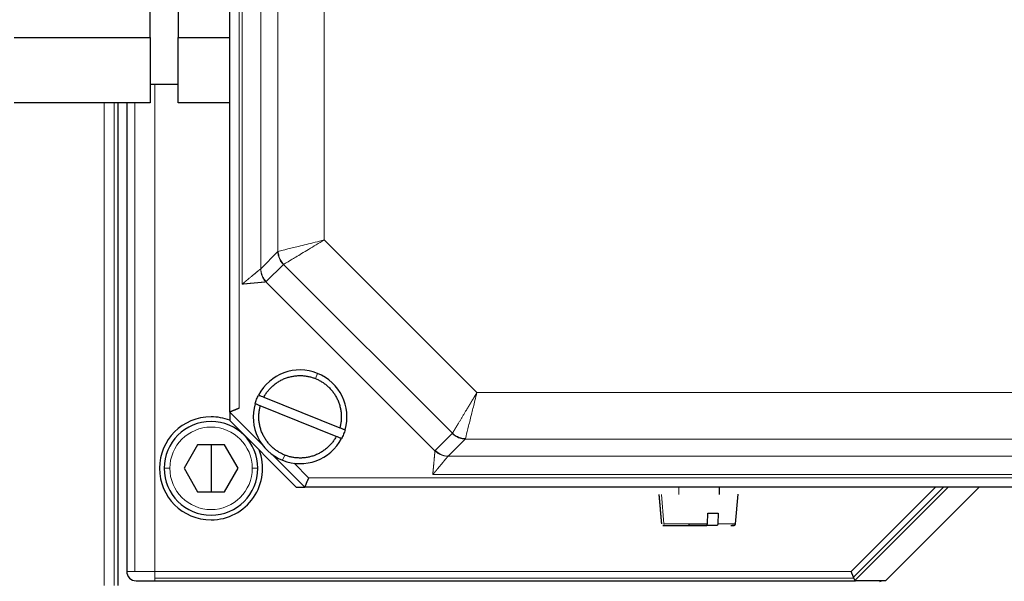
# Model space of a CAD drawing. Header units: inches. Extents: x 0 to 20790, y -12 to 14700.
# Tile 407 of 436: x 13885 to 13990, y 11153 to 11213. Entities that reach past the tile are written whole.
import ezdxf

# ---------------------------------------------------------------- set-up
doc = ezdxf.new("R2010")
doc.units = ezdxf.units.IN
doc.layers.add('1', color=7, linetype='Continuous', true_color=0xffffff)
doc.layers.add('254', color=7, linetype='Continuous', true_color=0xffffff)
doc.styles.add('latin_extended', font='simplex.shx')
doc.dimstyles.get("Standard").update_dxf_attribs({"dimtxt": 0.18, "dimasz": 0.18, "dimexe": 0.18, "dimexo": 0.0625, "dimgap": 0.09, "dimtad": 0, "dimtih": 1, "dimtoh": 1, "dimdec": 4, "dimzin": 0, "dimdsep": 46, "dimtxsty": 'Standard', "dimcen": 0.09, "dimadec": 0, "dimazin": 0, "dimtfac": 1, "dimtdec": 4, "dimtofl": 0, "dimtmove": 0, "dimatfit": 3, "dimfxl": 1, "dimtolj": 1, "dimtzin": 0, "dimarcsym": 0})

# ---------------------------------------------------------------- blocks, each defined once
blk = doc.blocks.new('_U7')
at = {"layer": '254', "color": 3, "linetype": 'Continuous', "lineweight": 13, "transparency": 16777216}
for p, q in [((13904.1, 12440.96), (13904.1, 12953.96)), ((14417.1, 9634.46), (14417.1, 12953.96)), ((14026.6, 12918.96), (14294.6, 12918.96))]:
    blk.add_line(p, q, dxfattribs=at)
at = {"layer": '254', "color": 3, "transparency": 16777216}
for points in [[(14026.6, 12939.38), (14026.6, 12898.55), (13904.1, 12918.96)], [(14294.6, 12898.55), (14294.6, 12939.38), (14417.1, 12918.96)]]:
    blk.add_solid(points, dxfattribs=at)
at = {"layer": 'Defpoints', "color": 0, "transparency": 16777216}
for p in [(14417.1, 12918.96), (13904.1, 12405.96), (14417.1, 9599.46)]:
    blk.add_point(p, dxfattribs=at)
at = {"layer": '254', "color": 2, "lineweight": 13, "transparency": 16777216, "insert": (13984.3, 13102.71), "char_height": 122.5, "attachment_point": 1, "style": 'latin_extended'}
blk.add_mtext('\\A1;513', dxfattribs=at)

msp = doc.modelspace()

# ---------------------------------------------------------------- linework, layer by layer
at = {"layer": '1', "color": 2, "linetype": 'Continuous', "lineweight": 25}
for p, q in [((13907.097, 11171.463), (13907.097, 11285.463)), ((13898.597, 11211.463), (13898.597, 11218.463)), ((13901.597, 11218.463), (13901.597, 11211.463)), ((13884.097, 11211.463), (13898.597, 11211.463)), ((13898.597, 11211.463), (13898.597, 11204.463)), ((13901.597, 11204.463), (13901.597, 11211.463)), ((13901.597, 11211.463), (13907.097, 11211.463)), ((13898.597, 11206.463), (13901.597, 11206.463)), ((13898.597, 11204.463), (13884.097, 11204.463)), ((13895.137, 11204.462), (13895.137, 11152.963)), ((13896.097, 11204.464), (13896.097, 11154.463)), ((13907.097, 11204.463), (13901.597, 11204.463)), ((13912.847, 11187.23), (13912.818, 11187.212)), ((13910.995, 11185.388), (13910.957, 11185.363)), ((13910.728, 11173.059), (13918.839, 11169.796)), ((13907.097, 11171.464), (13907.097, 11170.563)), ((13910.597, 11167.963), (13907.097, 11171.463)), ((13918.466, 11168.868), (13910.355, 11172.131)), ((13907.097, 11170.563), (13914.197, 11163.463)), ((13903.652, 11167.963), (13902.21, 11165.463)), ((13906.542, 11167.963), (13903.652, 11167.963)), ((13905.097, 11167.963), (13905.097, 11165.463)), ((13907.985, 11165.463), (13906.542, 11167.963)), ((13915.097, 11163.463), (13911.597, 11166.963)), ((13902.21, 11165.463), (13903.652, 11162.963)), ((13905.097, 11165.463), (13905.097, 11162.963)), ((13906.542, 11162.963), (13907.985, 11165.463)), ((13903.652, 11162.963), (13906.542, 11162.963)), ((13914.197, 11163.463), (13915.096, 11163.463)), ((13959.352, 11162.663), (13959.352, 11163.463)), ((13987.097, 11163.463), (13977.097, 11153.463)), ((13961.074, 11159.546), (13961.352, 11162.713)), ((13958.071, 11159.546), (13958.11, 11160.663)), ((13959.216, 11160.663), (13959.177, 11159.546)), ((13973.664, 11153.854), (13973.412, 11154.463)), ((13897.097, 11153.463), (13899.097, 11153.463)), ((13899.097, 11153.463), (13973.876, 11153.463)), ((13973.705, 11153.756), (13973.664, 11153.854)), ((13973.705, 11153.756), (13973.812, 11153.497)), ((13977.097, 11153.463), (13973.876, 11153.463)), ((13976.706, 11153.463), (13976.44, 11153.344))]:
    msp.add_line(p, q, dxfattribs=at)
at = {"layer": '1', "color": 110, "linetype": 'Continuous', "lineweight": 13}
for p, q in [((13908.097, 11285.049), (13908.097, 11171.877)), ((13908.421, 11271.801), (13908.421, 11185.125)), ((13910.401, 11186.775), (13910.401, 11270.151)), ((13912.225, 11188.599), (13912.225, 11268.328)), ((13917.176, 11267.09), (13917.176, 11189.836)), ((13899.097, 11154.463), (13899.097, 11206.464)), ((13893.673, 11204.465), (13893.673, 11152.963)), ((13894.757, 11152.963), (13894.757, 11204.465)), ((13896.976, 11204.464), (13896.976, 11154.463)), ((13917.176, 11189.836), (13933.47, 11173.542)), ((13912.225, 11188.599), (13910.401, 11186.775)), ((13912.818, 11187.212), (13910.995, 11185.388)), ((13930.864, 11169.213), (13912.847, 11187.23)), ((13928.997, 11167.323), (13910.957, 11185.363)), ((13916.239, 11175.045), (13916.463, 11175.602)), ((13933.47, 11173.542), (14010.724, 11173.542)), ((13929.022, 11167.361), (13930.846, 11169.184)), ((13932.233, 11168.591), (13930.409, 11166.767)), ((14011.962, 11168.591), (13932.233, 11168.591)), ((13912.731, 11166.324), (13912.955, 11166.881)), ((13913.972, 11166.002), (13915.511, 11164.463)), ((14013.785, 11166.767), (13930.409, 11166.767)), ((13900.097, 11165.463), (13900.697, 11165.463)), ((13909.497, 11165.463), (13910.097, 11165.463)), ((13915.511, 11164.463), (14028.683, 11164.463)), ((13928.759, 11164.787), (14015.435, 11164.787)), ((13955.019, 11163.463), (13955.019, 11162.663)), ((13982.412, 11163.463), (13973.412, 11154.463)), ((13973.664, 11153.854), (13983.274, 11163.464)), ((13973.812, 11153.497), (13983.778, 11163.463)), ((13953.181, 11162.663), (13953.432, 11159.546)), ((13958.071, 11159.546), (13953.432, 11159.546)), ((13961.074, 11159.546), (13959.177, 11159.546)), ((13896.976, 11154.463), (13896.097, 11154.463)), ((13896.976, 11154.463), (13899.097, 11154.463)), ((13899.097, 11154.463), (13899.097, 11153.756)), ((13973.412, 11154.463), (13899.097, 11154.463)), ((13899.097, 11153.756), (13899.097, 11153.463)), ((13899.097, 11153.756), (13973.705, 11153.756))]:
    msp.add_line(p, q, dxfattribs=at)
at = {"layer": '1', "color": 2, "linetype": 'Continuous', "lineweight": 25}
for centre, radius, start, end in [((13914.597, 11170.963), 5, 68.08544, 152.34627), ((13914.597, 11170.963), 5, 343.82461, 68.08544), ((13914.597, 11170.963), 5, 163.82461, 248.08544), ((13905.097, 11165.463), 5.5, 90, 270), ((13905.097, 11165.463), 5, 90, 180), ((13905.097, 11165.463), 5.5, 68.67563, 90), ((13905.097, 11165.463), 5, 0, 90), ((13914.597, 11170.963), 5, 248.08544, 332.34627), ((13905.097, 11165.463), 5.5, 270, 20.89406), ((13905.097, 11165.463), 5, 180, 270), ((13905.097, 11165.463), 5, 270, 0), ((13897.097, 11154.463), 1, 180, 225), ((13897.097, 11154.463), 1, 225, 270)]:
    msp.add_arc(centre, radius, start, end, dxfattribs=at)
at = {"layer": '1', "color": 110, "linetype": 'Continuous', "lineweight": 13}
for start, end in [(0, 180), (180, 270), (270, 0)]:
    msp.add_arc((13905.097, 11165.463), 4.4, start, end, dxfattribs=at)
at = {"layer": '1', "color": 2, "linetype": 'Continuous', "lineweight": 25}
msp.add_ellipse((13974.876, 11154.463), major_axis=(1.054, 0.981), ratio=0.1826758, start_param=3.0735916, end_param=3.335391, dxfattribs=at)
at = {"layer": '1', "color": 110, "linetype": 'Continuous', "lineweight": 13}
for points, knots in [([(13917.176, 11189.836), (13916.85, 11189.755), (13915.888, 11189.516), (13914.429, 11189.154), (13913.185, 11188.844), (13912.536, 11188.683), (13912.328, 11188.631), (13912.272, 11188.617)], [0, 0, 0, 0, 0.1424274, 0.4200248, 0.675, 0.875, 1, 1, 1, 1]), ([(13912.847, 11187.23), (13912.896, 11187.26), (13913.08, 11187.371), (13913.653, 11187.716), (13914.751, 11188.376), (13916.038, 11189.152), (13916.888, 11189.663), (13917.176, 11189.836)], [0, 0, 0, 0, 0.125, 0.325, 0.5799752, 0.8575726, 1, 1, 1, 1]), ([(13912.225, 11188.599), (13912.227, 11188.471), (13912.25, 11188.279), (13912.316, 11188.03), (13912.383, 11187.848), (13912.468, 11187.674), (13912.603, 11187.453), (13912.727, 11187.303), (13912.818, 11187.212)], [0, 0, 0, 0, 0.25, 0.375, 0.5, 0.625, 0.75, 1, 1, 1, 1]), ([(13908.421, 11185.125), (13908.428, 11185.132), (13908.443, 11185.144), (13908.466, 11185.163), (13908.488, 11185.181), (13908.51, 11185.199), (13908.532, 11185.217), (13908.553, 11185.235), (13908.574, 11185.252), (13908.595, 11185.269), (13908.615, 11185.286), (13908.635, 11185.302), (13908.655, 11185.319), (13908.674, 11185.335), (13908.693, 11185.351), (13908.712, 11185.366), (13908.731, 11185.381), (13908.749, 11185.396), (13908.767, 11185.411), (13908.784, 11185.426), (13908.801, 11185.44), (13908.818, 11185.454), (13908.835, 11185.468), (13908.851, 11185.481), (13908.867, 11185.495), (13908.883, 11185.508), (13908.898, 11185.52), (13908.913, 11185.533), (13908.928, 11185.545), (13908.942, 11185.557), (13908.956, 11185.569), (13908.97, 11185.58), (13908.983, 11185.591), (13908.997, 11185.602), (13909.009, 11185.613), (13909.022, 11185.623), (13909.076, 11185.668), (13909.167, 11185.744), (13909.293, 11185.848), (13909.409, 11185.944), (13909.516, 11186.033), (13909.599, 11186.102), (13909.663, 11186.155), (13909.712, 11186.196), (13909.764, 11186.238), (13909.817, 11186.283), (13909.875, 11186.33), (13909.933, 11186.379), (13909.991, 11186.427), (13910.045, 11186.471), (13910.086, 11186.505), (13910.117, 11186.53), (13910.138, 11186.548), (13910.159, 11186.566), (13910.179, 11186.582), (13910.199, 11186.598), (13910.217, 11186.613), (13910.235, 11186.628), (13910.252, 11186.642), (13910.268, 11186.655), (13910.283, 11186.668), (13910.297, 11186.68), (13910.311, 11186.691), (13910.324, 11186.701), (13910.335, 11186.711), (13910.346, 11186.721), (13910.357, 11186.729), (13910.366, 11186.737), (13910.375, 11186.744), (13910.38, 11186.748), (13910.382, 11186.751)], [0, 0, 0, 0, 0.00915, 0.018181, 0.0270929, 0.0358854, 0.0445583, 0.0531116, 0.0615449, 0.0698583, 0.0780516, 0.0861246, 0.0940774, 0.10191, 0.1096222, 0.117214, 0.1246855, 0.1320367, 0.1392675, 0.1463782, 0.1533686, 0.1602389, 0.1669892, 0.1736196, 0.1801301, 0.1865209, 0.1927921, 0.1989438, 0.2049763, 0.2108895, 0.2166837, 0.2223591, 0.2279158, 0.233354, 0.2386738, 0.2438756, 0.2489593, 0.3051513, 0.3584363, 0.4088067, 0.4562719, 0.5008575, 0.5227777, 0.5460926, 0.5708336, 0.5973725, 0.625811, 0.6585626, 0.6903111, 0.7210173, 0.750645, 0.7648266, 0.7788963, 0.7928529, 0.8066952, 0.820422, 0.8340322, 0.8475248, 0.8608987, 0.8741532, 0.8872873, 0.9003004, 0.9131918, 0.9259611, 0.9386078, 0.9511318, 0.9635329, 0.9758112, 0.9879667, 1, 1, 1, 1]), ([(13910.382, 11186.751), (13910.383, 11186.751), (13910.385, 11186.753), (13910.388, 11186.755), (13910.39, 11186.758), (13910.393, 11186.761), (13910.395, 11186.764), (13910.397, 11186.768), (13910.399, 11186.772), (13910.401, 11186.774), (13910.401, 11186.775)], [0, 0, 0, 0, 0.1236637, 0.247666, 0.3720287, 0.4967735, 0.6219219, 0.7474951, 0.8735142, 1, 1, 1, 1]), ([(13910.957, 11185.363), (13910.906, 11185.416), (13910.762, 11185.582), (13910.489, 11186.02), (13910.387, 11186.458), (13910.382, 11186.75), (13910.382, 11186.75), (13910.382, 11186.751)], [0, 0, 0, 0, 0.1428567, 0.4285701, 0.9999968, 0.9999968, 1, 1, 1, 1]), ([(13910.995, 11185.388), (13910.914, 11185.47), (13910.765, 11185.646), (13910.56, 11185.993), (13910.434, 11186.377), (13910.404, 11186.662), (13910.401, 11186.775)], [0, 0, 0, 0, 0.2222222, 0.4444444, 0.7777778, 1, 1, 1, 1]), ([(13910.957, 11185.363), (13910.955, 11185.363), (13910.952, 11185.363), (13910.947, 11185.362), (13910.941, 11185.362), (13910.935, 11185.361), (13910.929, 11185.361), (13910.922, 11185.36), (13910.915, 11185.36), (13910.908, 11185.359), (13910.901, 11185.359), (13910.893, 11185.358), (13910.885, 11185.357), (13910.877, 11185.357), (13910.868, 11185.356), (13910.859, 11185.355), (13910.85, 11185.354), (13910.84, 11185.354), (13910.83, 11185.353), (13910.82, 11185.352), (13910.81, 11185.351), (13910.799, 11185.35), (13910.788, 11185.349), (13910.776, 11185.348), (13910.765, 11185.347), (13910.753, 11185.346), (13910.74, 11185.344), (13910.727, 11185.343), (13910.714, 11185.342), (13910.701, 11185.341), (13910.687, 11185.339), (13910.674, 11185.338), (13910.659, 11185.337), (13910.645, 11185.335), (13910.63, 11185.334), (13910.615, 11185.332), (13910.599, 11185.331), (13910.583, 11185.329), (13910.567, 11185.327), (13910.551, 11185.326), (13910.534, 11185.324), (13910.517, 11185.322), (13910.499, 11185.321), (13910.482, 11185.319), (13910.464, 11185.317), (13910.445, 11185.315), (13910.427, 11185.313), (13910.408, 11185.311), (13910.389, 11185.31), (13910.369, 11185.308), (13910.35, 11185.306), (13910.329, 11185.304), (13910.309, 11185.302), (13910.288, 11185.3), (13910.268, 11185.298), (13910.246, 11185.296), (13910.225, 11185.294), (13910.203, 11185.292), (13910.181, 11185.29), (13910.159, 11185.288), (13910.136, 11185.286), (13910.113, 11185.284), (13910.09, 11185.282), (13910.067, 11185.28), (13910.043, 11185.278), (13910.019, 11185.276), (13909.995, 11185.274), (13909.962, 11185.271), (13909.922, 11185.267), (13909.873, 11185.262), (13909.822, 11185.257), (13909.769, 11185.252), (13909.714, 11185.247), (13909.658, 11185.242), (13909.6, 11185.237), (13909.541, 11185.231), (13909.48, 11185.225), (13909.417, 11185.219), (13909.352, 11185.213), (13909.286, 11185.207), (13909.23, 11185.201), (13909.184, 11185.197), (13909.149, 11185.194), (13909.112, 11185.19), (13909.073, 11185.187), (13909.033, 11185.183), (13908.991, 11185.179), (13908.948, 11185.175), (13908.902, 11185.171), (13908.856, 11185.167), (13908.807, 11185.162), (13908.757, 11185.157), (13908.705, 11185.152), (13908.651, 11185.147), (13908.596, 11185.142), (13908.539, 11185.137), (13908.48, 11185.131), (13908.441, 11185.127), (13908.421, 11185.125)], [0, 0, 0, 0, 0.0061541, 0.0123529, 0.0185965, 0.0248849, 0.0312183, 0.0375967, 0.0440201, 0.0504886, 0.0570021, 0.0635606, 0.0701641, 0.0768126, 0.083506, 0.0902442, 0.097027, 0.1038546, 0.1107265, 0.1176429, 0.1246034, 0.131608, 0.1386565, 0.1457487, 0.1528844, 0.1600633, 0.1672853, 0.1745502, 0.1818577, 0.1892075, 0.1965995, 0.2040333, 0.2115086, 0.2190253, 0.2265829, 0.2341813, 0.2418201, 0.249499, 0.2572177, 0.2649759, 0.2727732, 0.2806094, 0.2884841, 0.296397, 0.3043477, 0.3123359, 0.3203613, 0.3284236, 0.3365223, 0.3446572, 0.3528279, 0.3610341, 0.3692755, 0.3775517, 0.3858623, 0.3942071, 0.4025856, 0.4109977, 0.419443, 0.427921, 0.4364317, 0.4449745, 0.4535492, 0.4621556, 0.4708106, 0.4795538, 0.4883869, 0.4973102, 0.5143269, 0.5317383, 0.5495463, 0.5677523, 0.5863577, 0.6053634, 0.6247698, 0.6445773, 0.6647859, 0.685395, 0.7064038, 0.7278112, 0.7496158, 0.7603953, 0.7716624, 0.7834188, 0.7956662, 0.8084059, 0.8216394, 0.835368, 0.8495925, 0.8643141, 0.8795332, 0.8952503, 0.9114657, 0.9281791, 0.9453902, 0.9630982, 0.981302, 1, 1, 1, 1]), ([(13930.864, 11169.213), (13930.866, 11169.214), (13930.868, 11169.218), (13930.872, 11169.224), (13930.875, 11169.231), (13930.879, 11169.237), (13930.883, 11169.244), (13930.887, 11169.251), (13930.892, 11169.258), (13930.896, 11169.265), (13930.9, 11169.273), (13930.905, 11169.281), (13930.91, 11169.289), (13930.915, 11169.297), (13930.92, 11169.305), (13930.925, 11169.314), (13930.93, 11169.323), (13930.936, 11169.332), (13930.942, 11169.342), (13930.947, 11169.351), (13930.953, 11169.361), (13930.959, 11169.371), (13930.965, 11169.382), (13930.972, 11169.392), (13930.978, 11169.403), (13930.985, 11169.414), (13930.992, 11169.426), (13930.999, 11169.437), (13931.006, 11169.449), (13931.013, 11169.461), (13931.02, 11169.473), (13931.028, 11169.486), (13931.035, 11169.499), (13931.043, 11169.512), (13931.051, 11169.525), (13931.059, 11169.538), (13931.068, 11169.552), (13931.076, 11169.566), (13931.085, 11169.58), (13931.093, 11169.595), (13931.102, 11169.609), (13931.111, 11169.624), (13931.12, 11169.64), (13931.13, 11169.655), (13931.139, 11169.671), (13931.149, 11169.687), (13931.158, 11169.703), (13931.168, 11169.719), (13931.178, 11169.736), (13931.189, 11169.753), (13931.199, 11169.77), (13931.21, 11169.787), (13931.22, 11169.805), (13931.231, 11169.823), (13931.242, 11169.841), (13931.253, 11169.859), (13931.264, 11169.878), (13931.276, 11169.897), (13931.287, 11169.916), (13931.299, 11169.935), (13931.311, 11169.954), (13931.323, 11169.974), (13931.335, 11169.994), (13931.347, 11170.014), (13931.359, 11170.035), (13931.372, 11170.055), (13931.384, 11170.076), (13931.397, 11170.097), (13931.41, 11170.119), (13931.423, 11170.14), (13931.436, 11170.162), (13931.449, 11170.184), (13931.463, 11170.206), (13931.476, 11170.229), (13931.49, 11170.251), (13931.504, 11170.274), (13931.538, 11170.33), (13931.592, 11170.421), (13931.669, 11170.548), (13931.745, 11170.676), (13931.821, 11170.805), (13931.9, 11170.935), (13931.98, 11171.068), (13932.061, 11171.203), (13932.144, 11171.34), (13932.228, 11171.478), (13932.312, 11171.618), (13932.375, 11171.722), (13932.415, 11171.789), (13932.434, 11171.82), (13932.453, 11171.852), (13932.472, 11171.884), (13932.492, 11171.917), (13932.512, 11171.951), (13932.533, 11171.985), (13932.554, 11172.021), (13932.576, 11172.056), (13932.598, 11172.093), (13932.62, 11172.131), (13932.643, 11172.169), (13932.666, 11172.208), (13932.69, 11172.247), (13932.714, 11172.288), (13932.739, 11172.329), (13932.764, 11172.371), (13932.79, 11172.413), (13932.816, 11172.457), (13932.842, 11172.501), (13932.87, 11172.546), (13932.897, 11172.592), (13932.925, 11172.638), (13932.953, 11172.685), (13932.982, 11172.733), (13933.012, 11172.782), (13933.042, 11172.831), (13933.072, 11172.882), (13933.103, 11172.933), (13933.134, 11172.985), (13933.166, 11173.037), (13933.198, 11173.09), (13933.23, 11173.144), (13933.264, 11173.199), (13933.297, 11173.254), (13933.331, 11173.311), (13933.365, 11173.368), (13933.4, 11173.425), (13933.435, 11173.483), (13933.458, 11173.522), (13933.47, 11173.542)], [0, 0, 0, 0, 0.0047577, 0.0095329, 0.0143254, 0.0191352, 0.0239621, 0.028806, 0.0336667, 0.0385443, 0.0434384, 0.0483491, 0.0532762, 0.0582195, 0.0631789, 0.0681543, 0.0731455, 0.0781525, 0.083175, 0.0882129, 0.093266, 0.0983343, 0.1034175, 0.1085156, 0.1136283, 0.1187554, 0.1238969, 0.1290526, 0.1342222, 0.1394057, 0.1446028, 0.1498134, 0.1550373, 0.1602744, 0.1655244, 0.1707872, 0.1760626, 0.1813504, 0.1866504, 0.1919624, 0.1972863, 0.2026219, 0.2079689, 0.2133272, 0.2186966, 0.2240768, 0.2294678, 0.2348692, 0.2402808, 0.2457026, 0.2511342, 0.2565755, 0.2620262, 0.2674862, 0.2729552, 0.278433, 0.2839194, 0.2894142, 0.2949172, 0.3004282, 0.3059469, 0.3114732, 0.3170068, 0.3225474, 0.328095, 0.3336492, 0.3392098, 0.3447767, 0.3503495, 0.3559282, 0.3615123, 0.3671018, 0.3726964, 0.3782959, 0.3839, 0.3895086, 0.3951214, 0.4250178, 0.4539757, 0.4820072, 0.5092256, 0.5362263, 0.5630798, 0.5897545, 0.6162195, 0.6424447, 0.6684009, 0.69406, 0.6995408, 0.7051291, 0.7108253, 0.7166298, 0.722543, 0.7285653, 0.734697, 0.7409386, 0.7472904, 0.7537528, 0.7603261, 0.7670106, 0.7738067, 0.7807146, 0.7877346, 0.794867, 0.8021121, 0.8094699, 0.8169409, 0.824525, 0.8322225, 0.8400336, 0.8479582, 0.8559965, 0.8641486, 0.8724143, 0.8807939, 0.889287, 0.8978938, 0.906614, 0.9154475, 0.9243941, 0.9334535, 0.9426255, 0.9519098, 0.9613059, 0.9708135, 0.980432, 0.9901611, 1, 1, 1, 1]), ([(13932.251, 11168.638), (13932.268, 11168.704), (13932.34, 11168.992), (13932.558, 11169.869), (13932.9, 11171.248), (13933.214, 11172.511), (13933.399, 11173.256), (13933.47, 11173.542)], [0, 0, 0, 0, 0.1479362, 0.4266988, 0.675, 0.875, 1, 1, 1, 1]), ([(13930.846, 11169.184), (13930.927, 11169.103), (13931.103, 11168.954), (13931.451, 11168.75), (13931.834, 11168.623), (13932.119, 11168.593), (13932.233, 11168.591)], [0, 0, 0, 0, 0.2222222, 0.4444444, 0.7777778, 1, 1, 1, 1]), ([(13928.759, 11164.787), (13928.76, 11164.796), (13928.762, 11164.816), (13928.765, 11164.845), (13928.768, 11164.873), (13928.77, 11164.901), (13928.773, 11164.929), (13928.776, 11164.956), (13928.778, 11164.983), (13928.781, 11165.009), (13928.783, 11165.036), (13928.786, 11165.061), (13928.788, 11165.087), (13928.79, 11165.112), (13928.793, 11165.136), (13928.795, 11165.16), (13928.797, 11165.184), (13928.799, 11165.208), (13928.802, 11165.231), (13928.804, 11165.253), (13928.806, 11165.276), (13928.808, 11165.298), (13928.81, 11165.319), (13928.812, 11165.34), (13928.814, 11165.361), (13928.816, 11165.381), (13928.817, 11165.401), (13928.819, 11165.421), (13928.821, 11165.44), (13928.823, 11165.459), (13928.824, 11165.477), (13928.826, 11165.495), (13928.828, 11165.513), (13928.829, 11165.53), (13928.831, 11165.547), (13928.833, 11165.564), (13928.837, 11165.612), (13928.844, 11165.689), (13928.854, 11165.795), (13928.864, 11165.896), (13928.873, 11165.992), (13928.881, 11166.083), (13928.889, 11166.17), (13928.897, 11166.253), (13928.903, 11166.321), (13928.908, 11166.377), (13928.912, 11166.423), (13928.916, 11166.467), (13928.92, 11166.51), (13928.923, 11166.552), (13928.927, 11166.593), (13928.931, 11166.633), (13928.935, 11166.673), (13928.938, 11166.711), (13928.942, 11166.748), (13928.946, 11166.784), (13928.949, 11166.819), (13928.953, 11166.853), (13928.956, 11166.886), (13928.959, 11166.918), (13928.962, 11166.949), (13928.965, 11166.979), (13928.968, 11167.007), (13928.971, 11167.035), (13928.974, 11167.061), (13928.976, 11167.086), (13928.978, 11167.11), (13928.981, 11167.133), (13928.983, 11167.155), (13928.985, 11167.176), (13928.986, 11167.195), (13928.988, 11167.214), (13928.989, 11167.231), (13928.991, 11167.248), (13928.992, 11167.263), (13928.993, 11167.277), (13928.995, 11167.29), (13928.996, 11167.302), (13928.997, 11167.313), (13928.997, 11167.32), (13928.997, 11167.323)], [0, 0, 0, 0, 0.0090604, 0.018007, 0.0268395, 0.0355577, 0.0441615, 0.0526507, 0.0610252, 0.069285, 0.0774299, 0.0854599, 0.0933749, 0.1011749, 0.1088599, 0.1164298, 0.1238848, 0.1312249, 0.13845, 0.1455603, 0.1525557, 0.1594365, 0.1662027, 0.1728544, 0.1793917, 0.1858147, 0.1921236, 0.1983185, 0.2043996, 0.210367, 0.2162209, 0.2219614, 0.2275887, 0.233103, 0.2385046, 0.2437935, 0.24897, 0.284392, 0.3186901, 0.3518605, 0.3839021, 0.4148162, 0.4446071, 0.4732809, 0.5008466, 0.5175969, 0.5340315, 0.5502308, 0.5663189, 0.5822953, 0.598158, 0.6139052, 0.6295347, 0.6450445, 0.6604324, 0.6756964, 0.6908342, 0.7058438, 0.7207231, 0.7354699, 0.7500821, 0.7645578, 0.778895, 0.7930918, 0.8071463, 0.8210568, 0.8348216, 0.8484392, 0.8619083, 0.8752275, 0.8883956, 0.9014116, 0.9142747, 0.9269842, 0.9395396, 0.9519405, 0.9641869, 0.9762787, 0.9882162, 1, 1, 1, 1]), ([(13930.385, 11166.748), (13930.092, 11166.753), (13929.654, 11166.855), (13929.216, 11167.128), (13929.05, 11167.272), (13928.997, 11167.323)], [0, 0, 0, 0, 0.5714286, 0.8571429, 1, 1, 1, 1]), ([(13930.409, 11166.767), (13930.296, 11166.77), (13930.011, 11166.8), (13929.517, 11166.962), (13929.185, 11167.198), (13929.022, 11167.361)], [0, 0, 0, 0, 0.2222222, 0.5555556, 1, 1, 1, 1]), ([(13930.385, 11166.748), (13930.383, 11166.747), (13930.381, 11166.745), (13930.378, 11166.74), (13930.374, 11166.736), (13930.371, 11166.732), (13930.367, 11166.727), (13930.363, 11166.722), (13930.359, 11166.717), (13930.354, 11166.712), (13930.35, 11166.707), (13930.345, 11166.701), (13930.34, 11166.695), (13930.336, 11166.689), (13930.33, 11166.683), (13930.325, 11166.677), (13930.32, 11166.67), (13930.314, 11166.663), (13930.308, 11166.656), (13930.302, 11166.649), (13930.296, 11166.642), (13930.29, 11166.634), (13930.284, 11166.626), (13930.277, 11166.618), (13930.27, 11166.61), (13930.264, 11166.602), (13930.256, 11166.593), (13930.249, 11166.585), (13930.242, 11166.576), (13930.234, 11166.567), (13930.227, 11166.557), (13930.219, 11166.548), (13930.2, 11166.525), (13930.167, 11166.486), (13930.118, 11166.427), (13930.064, 11166.362), (13930.016, 11166.303), (13929.975, 11166.255), (13929.946, 11166.219), (13929.917, 11166.184), (13929.888, 11166.149), (13929.86, 11166.116), (13929.832, 11166.083), (13929.805, 11166.05), (13929.778, 11166.017), (13929.727, 11165.955), (13929.647, 11165.858), (13929.532, 11165.72), (13929.406, 11165.567), (13929.31, 11165.452), (13929.25, 11165.379), (13929.229, 11165.354), (13929.207, 11165.328), (13929.184, 11165.3), (13929.16, 11165.271), (13929.135, 11165.241), (13929.109, 11165.21), (13929.083, 11165.177), (13929.055, 11165.144), (13929.026, 11165.109), (13928.996, 11165.073), (13928.965, 11165.035), (13928.933, 11164.997), (13928.9, 11164.957), (13928.867, 11164.916), (13928.832, 11164.874), (13928.796, 11164.831), (13928.772, 11164.802), (13928.759, 11164.787)], [0, 0, 0, 0, 0.0060783, 0.0121777, 0.0182981, 0.0244396, 0.0306023, 0.0367862, 0.0429912, 0.0492175, 0.055465, 0.0617337, 0.0680237, 0.0743349, 0.0806673, 0.0870209, 0.0933957, 0.0997918, 0.1062089, 0.1126472, 0.1191066, 0.1255871, 0.1320886, 0.1386112, 0.1451546, 0.1517191, 0.1583044, 0.1649105, 0.1715374, 0.1781851, 0.1848535, 0.1915425, 0.1982522, 0.2329474, 0.2692787, 0.3071904, 0.3466185, 0.3656454, 0.3840458, 0.4018307, 0.4190118, 0.4356009, 0.4516364, 0.4672735, 0.4825267, 0.4973856, 0.5540501, 0.6149629, 0.6801485, 0.7495931, 0.7595843, 0.7700317, 0.7809366, 0.7923003, 0.8041241, 0.8164091, 0.8291563, 0.8423666, 0.8560407, 0.8701792, 0.8847825, 0.8998506, 0.9153836, 0.9313811, 0.9478426, 0.9647671, 0.9821534, 1, 1, 1, 1])]:
    msp.add_open_spline(points, degree=3, knots=knots, dxfattribs=at)
for points in [[(13912.272, 11188.617), (13912.254, 11188.613), (13912.238, 11188.607), (13912.225, 11188.599)], [(13912.272, 11188.617), (13912.275, 11188.447), (13912.323, 11188.106), (13912.521, 11187.628), (13912.728, 11187.353), (13912.847, 11187.23)], [(13930.846, 11169.184), (13930.854, 11169.192), (13930.86, 11169.201), (13930.864, 11169.213)], [(13930.864, 11169.213), (13930.987, 11169.094), (13931.262, 11168.887), (13931.74, 11168.689), (13932.081, 11168.641), (13932.251, 11168.638)], [(13928.997, 11167.323), (13929.004, 11167.338), (13929.012, 11167.35), (13929.022, 11167.361)]]:
    msp.add_open_spline(points, degree=3, dxfattribs=at)
at = {"layer": '1', "color": 2, "linetype": 'Continuous', "lineweight": 25}
for points, weights in [([(13910.728, 11173.059), (13912.598, 11176.51), (13916.239, 11175.045)], [0.957499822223, 0.730173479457, 1]), ([(13916.239, 11175.045), (13919.881, 11173.58), (13918.839, 11169.796)], [1, 0.730173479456, 0.957499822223]), ([(13912.955, 11166.881), (13909.313, 11168.346), (13910.355, 11172.131)], [1, 0.730173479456, 0.957499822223]), ([(13918.466, 11168.868), (13916.597, 11165.416), (13912.955, 11166.881)], [0.957499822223, 0.730173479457, 1])]:
    msp.add_rational_spline(points, weights, degree=2, dxfattribs=at)
for points, degree in [([(13909.958, 11172.829), (13910.021, 11172.984), (13910.091, 11173.136), (13910.168, 11173.284)], 3), ([(13909.795, 11172.356), (13909.842, 11172.516), (13909.896, 11172.674), (13909.958, 11172.829)], 3), ([(13919.236, 11169.097), (13919.174, 11168.942), (13919.104, 11168.79), (13919.026, 11168.643)], 3), ([(13919.399, 11169.57), (13919.353, 11169.41), (13919.298, 11169.252), (13919.236, 11169.097)], 3), ([(13932.233, 11168.591), (13932.241, 11168.604), (13932.247, 11168.62), (13932.251, 11168.638)], 3), ([(13930.409, 11166.767), (13930.399, 11166.762), (13930.391, 11166.756), (13930.385, 11166.748)], 3), ([(14029.097, 11163.463), (13915.097, 11163.463)], 1), ([(13952.898, 11162.663), (13953.167, 11159.546)], 1), ([(13958.11, 11160.663), (13958.304, 11160.663), (13958.494, 11160.663), (13958.679, 11160.663)], 3), ([(13958.679, 11160.663), (13958.865, 11160.663), (13959.044, 11160.663), (13959.216, 11160.663)], 3), ([(13959.099, 11159.363), (13956.201, 11159.363)], 1), ([(13960.579, 11159.363), (13960.707, 11159.363), (13960.854, 11159.363), (13960.886, 11159.363), (13960.8, 11159.363), (13960.699, 11159.363)], 2), ([(13960.895, 11159.365), (13960.87, 11159.363)], 1)]:
    msp.add_open_spline(points, degree=degree, dxfattribs=at)
for points, knots in [([(13910.168, 11173.284), (13910.265, 11173.245), (13910.451, 11173.17), (13910.638, 11173.095), (13910.728, 11173.059)], [0, 0, 0, 0, 0.5156033, 1, 1, 1, 1]), ([(13910.355, 11172.131), (13910.265, 11172.167), (13910.078, 11172.242), (13909.891, 11172.317), (13909.795, 11172.356)], [0, 0, 0, 0, 0.4843967, 1, 1, 1, 1]), ([(13908.097, 11171.877), (13908.092, 11171.875), (13908.082, 11171.871), (13908.068, 11171.865), (13908.054, 11171.859), (13908.039, 11171.853), (13908.025, 11171.848), (13908.012, 11171.842), (13907.998, 11171.836), (13907.985, 11171.831), (13907.972, 11171.825), (13907.959, 11171.82), (13907.947, 11171.815), (13907.934, 11171.81), (13907.922, 11171.805), (13907.911, 11171.8), (13907.899, 11171.795), (13907.888, 11171.79), (13907.877, 11171.786), (13907.866, 11171.781), (13907.855, 11171.777), (13907.845, 11171.772), (13907.834, 11171.768), (13907.825, 11171.764), (13907.815, 11171.76), (13907.805, 11171.756), (13907.796, 11171.753), (13907.787, 11171.749), (13907.778, 11171.745), (13907.77, 11171.742), (13907.762, 11171.738), (13907.753, 11171.735), (13907.746, 11171.732), (13907.738, 11171.729), (13907.731, 11171.726), (13907.723, 11171.723), (13907.693, 11171.71), (13907.64, 11171.688), (13907.569, 11171.659), (13907.504, 11171.632), (13907.446, 11171.608), (13907.402, 11171.589), (13907.369, 11171.576), (13907.346, 11171.566), (13907.323, 11171.557), (13907.302, 11171.548), (13907.282, 11171.539), (13907.262, 11171.531), (13907.244, 11171.523), (13907.227, 11171.516), (13907.211, 11171.509), (13907.195, 11171.503), (13907.181, 11171.497), (13907.169, 11171.491), (13907.157, 11171.486), (13907.146, 11171.482), (13907.136, 11171.478), (13907.128, 11171.475), (13907.121, 11171.472), (13907.114, 11171.469), (13907.109, 11171.467), (13907.105, 11171.466), (13907.101, 11171.465), (13907.099, 11171.464), (13907.098, 11171.463), (13907.097, 11171.463), (13907.097, 11171.463)], [0, 0, 0, 0, 0.0098379, 0.0195356, 0.0290922, 0.0385069, 0.0477792, 0.0569083, 0.0658938, 0.0747352, 0.0834319, 0.0919838, 0.1003905, 0.1086517, 0.1167672, 0.124737, 0.1325608, 0.1402387, 0.1477706, 0.1551566, 0.1623967, 0.1694911, 0.1764398, 0.1832431, 0.1899011, 0.1964141, 0.2027822, 0.2090059, 0.2150853, 0.2210208, 0.2268127, 0.2324614, 0.2379672, 0.2433304, 0.2485516, 0.253631, 0.258569, 0.3142317, 0.3674363, 0.4181306, 0.466294, 0.5119346, 0.5339942, 0.5560138, 0.5779844, 0.599892, 0.6217226, 0.6434617, 0.6650951, 0.6866083, 0.7079871, 0.7292173, 0.750285, 0.7711769, 0.7918797, 0.8123808, 0.8326682, 0.8527304, 0.8725566, 0.8921367, 0.9114614, 0.9305222, 0.9493114, 0.9678222, 0.9860485, 1, 1, 1, 1]), ([(13918.839, 11169.796), (13918.93, 11169.759), (13919.117, 11169.684), (13919.303, 11169.609), (13919.399, 11169.57)], [0, 0, 0, 0, 0.4843967, 1, 1, 1, 1]), ([(13919.026, 11168.643), (13918.93, 11168.681), (13918.743, 11168.756), (13918.557, 11168.831), (13918.466, 11168.868)], [0, 0, 0, 0, 0.5156033, 1, 1, 1, 1]), ([(13915.511, 11164.463), (13915.509, 11164.458), (13915.505, 11164.448), (13915.499, 11164.434), (13915.493, 11164.419), (13915.487, 11164.405), (13915.482, 11164.391), (13915.476, 11164.378), (13915.471, 11164.364), (13915.465, 11164.351), (13915.46, 11164.338), (13915.454, 11164.325), (13915.449, 11164.313), (13915.444, 11164.3), (13915.439, 11164.288), (13915.434, 11164.276), (13915.43, 11164.265), (13915.425, 11164.253), (13915.42, 11164.242), (13915.416, 11164.231), (13915.411, 11164.221), (13915.407, 11164.21), (13915.403, 11164.2), (13915.399, 11164.19), (13915.395, 11164.181), (13915.391, 11164.171), (13915.387, 11164.162), (13915.383, 11164.153), (13915.379, 11164.144), (13915.376, 11164.136), (13915.372, 11164.127), (13915.369, 11164.119), (13915.366, 11164.112), (13915.363, 11164.104), (13915.36, 11164.097), (13915.357, 11164.089), (13915.344, 11164.059), (13915.322, 11164.006), (13915.293, 11163.935), (13915.266, 11163.87), (13915.242, 11163.812), (13915.223, 11163.768), (13915.21, 11163.735), (13915.2, 11163.712), (13915.191, 11163.689), (13915.182, 11163.668), (13915.174, 11163.647), (13915.166, 11163.628), (13915.159, 11163.609), (13915.152, 11163.592), (13915.145, 11163.576), (13915.139, 11163.561), (13915.133, 11163.546), (13915.128, 11163.534), (13915.123, 11163.522), (13915.118, 11163.511), (13915.114, 11163.502), (13915.111, 11163.493), (13915.108, 11163.486), (13915.105, 11163.48), (13915.102, 11163.474), (13915.101, 11163.47), (13915.099, 11163.467), (13915.098, 11163.465), (13915.097, 11163.464), (13915.097, 11163.463), (13915.097, 11163.463)], [0, 0, 0, 0, 0.0098379, 0.0195356, 0.0290922, 0.0385069, 0.0477792, 0.0569083, 0.0658938, 0.0747352, 0.0834319, 0.0919838, 0.1003905, 0.1086517, 0.1167672, 0.124737, 0.1325608, 0.1402387, 0.1477706, 0.1551566, 0.1623967, 0.1694911, 0.1764398, 0.1832431, 0.1899011, 0.1964141, 0.2027822, 0.2090059, 0.2150853, 0.2210208, 0.2268127, 0.2324614, 0.2379672, 0.2433304, 0.2485516, 0.253631, 0.258569, 0.3142317, 0.3674363, 0.4181306, 0.466294, 0.5119346, 0.5339942, 0.5560138, 0.5779844, 0.599892, 0.6217226, 0.6434617, 0.6650951, 0.6866083, 0.7079871, 0.7292173, 0.750285, 0.7711769, 0.7918797, 0.8123808, 0.8326682, 0.8527304, 0.8725566, 0.8921367, 0.9114614, 0.9305222, 0.9493114, 0.9678222, 0.9860485, 1, 1, 1, 1]), ([(13953.496, 11159.363), (13953.494, 11159.363), (13953.473, 11159.363), (13953.438, 11159.363), (13953.391, 11159.363), (13953.352, 11159.363), (13953.326, 11159.363), (13953.319, 11159.363), (13953.322, 11159.363), (13953.332, 11159.363), (13953.354, 11159.363), (13953.396, 11159.363), (13953.458, 11159.363), (13953.529, 11159.363), (13953.581, 11159.363), (13953.616, 11159.363), (13953.652, 11159.363), (13953.714, 11159.363), (13953.823, 11159.363), (13953.965, 11159.363), (13954.132, 11159.363), (13954.309, 11159.363), (13954.517, 11159.363), (13954.738, 11159.363), (13954.957, 11159.363), (13955.161, 11159.363), (13955.361, 11159.363), (13955.557, 11159.363), (13955.743, 11159.363), (13955.916, 11159.363), (13956.067, 11159.363), (13956.192, 11159.363), (13956.314, 11159.363), (13956.441, 11159.363), (13956.589, 11159.363), (13956.731, 11159.363), (13956.862, 11159.363), (13956.983, 11159.363), (13957.114, 11159.363), (13957.268, 11159.363), (13957.409, 11159.363), (13957.527, 11159.363), (13957.611, 11159.363), (13957.69, 11159.363), (13957.762, 11159.363), (13957.828, 11159.363), (13957.888, 11159.363), (13957.943, 11159.363), (13957.977, 11159.363), (13957.993, 11159.363)], [0, 0, 0, 0, 0.0021987, 0.0255273, 0.0476994, 0.0796817, 0.1114745, 0.1430067, 0.1611621, 0.1831816, 0.2089394, 0.238265, 0.2782915, 0.3071457, 0.3253829, 0.3333969, 0.3414151, 0.3596538, 0.3885066, 0.4285288, 0.4598861, 0.4941402, 0.5313216, 0.5714225, 0.6032349, 0.6335288, 0.6622225, 0.6892538, 0.7145785, 0.7379261, 0.7576684, 0.7738273, 0.7864322, 0.804564, 0.8223529, 0.8424398, 0.8582075, 0.8715993, 0.8880057, 0.907346, 0.9295153, 0.94097, 0.9516458, 0.9615547, 0.9707087, 0.9791193, 0.9867977, 0.9937546, 1, 1, 1, 1]), ([(13956.201, 11159.363), (13956.2, 11159.363), (13956.199, 11159.363), (13956.196, 11159.364), (13956.193, 11159.364), (13956.191, 11159.365), (13956.188, 11159.366), (13956.186, 11159.367), (13956.183, 11159.369), (13956.181, 11159.37), (13956.179, 11159.372), (13956.177, 11159.373), (13956.175, 11159.375), (13956.173, 11159.377), (13956.171, 11159.379), (13956.169, 11159.381), (13956.167, 11159.384), (13956.165, 11159.386), (13956.164, 11159.388), (13956.162, 11159.39), (13956.161, 11159.392), (13956.159, 11159.394), (13956.158, 11159.397), (13956.157, 11159.399), (13956.156, 11159.401), (13956.155, 11159.402), (13956.154, 11159.404), (13956.153, 11159.406), (13956.152, 11159.408), (13956.151, 11159.409), (13956.15, 11159.411), (13956.15, 11159.412), (13956.149, 11159.413), (13956.149, 11159.414), (13956.147, 11159.418), (13956.144, 11159.426), (13956.14, 11159.437), (13956.136, 11159.45), (13956.133, 11159.463), (13956.131, 11159.476), (13956.128, 11159.49), (13956.126, 11159.504), (13956.125, 11159.518), (13956.124, 11159.532), (13956.123, 11159.541), (13956.123, 11159.546)], [0, 0, 0, 0, 0.0236378, 0.0469578, 0.0699295, 0.0925235, 0.1147114, 0.1364665, 0.157763, 0.1785769, 0.1988854, 0.2186675, 0.2379034, 0.2565751, 0.274666, 0.292161, 0.3090462, 0.3253094, 0.3409396, 0.3559269, 0.3702628, 0.3839397, 0.396951, 0.4092913, 0.4209557, 0.4319402, 0.4422416, 0.4518571, 0.4607847, 0.4690225, 0.4765693, 0.4834241, 0.4895863, 0.4950553, 0.499831, 0.5515189, 0.6032063, 0.6547462, 0.7059934, 0.7568065, 0.807051, 0.8566012, 0.9053424, 0.9531717, 1, 1, 1, 1]), ([(13957.993, 11159.363), (13957.994, 11159.363), (13957.996, 11159.363), (13957.998, 11159.364), (13958.001, 11159.364), (13958.004, 11159.365), (13958.006, 11159.366), (13958.009, 11159.367), (13958.011, 11159.369), (13958.013, 11159.37), (13958.016, 11159.372), (13958.018, 11159.373), (13958.02, 11159.375), (13958.022, 11159.377), (13958.024, 11159.379), (13958.026, 11159.381), (13958.027, 11159.384), (13958.029, 11159.386), (13958.031, 11159.388), (13958.032, 11159.39), (13958.034, 11159.392), (13958.035, 11159.394), (13958.036, 11159.397), (13958.038, 11159.399), (13958.039, 11159.401), (13958.04, 11159.402), (13958.041, 11159.404), (13958.042, 11159.406), (13958.043, 11159.408), (13958.043, 11159.409), (13958.044, 11159.411), (13958.045, 11159.412), (13958.045, 11159.413), (13958.046, 11159.414), (13958.047, 11159.418), (13958.05, 11159.426), (13958.054, 11159.437), (13958.058, 11159.45), (13958.061, 11159.463), (13958.064, 11159.476), (13958.066, 11159.49), (13958.068, 11159.504), (13958.07, 11159.518), (13958.071, 11159.532), (13958.071, 11159.541), (13958.071, 11159.546)], [0, 0, 0, 0, 0.0236378, 0.0469578, 0.0699295, 0.0925235, 0.1147114, 0.1364665, 0.157763, 0.1785769, 0.1988854, 0.2186675, 0.2379034, 0.2565751, 0.274666, 0.292161, 0.3090462, 0.3253094, 0.3409396, 0.3559269, 0.3702628, 0.3839397, 0.396951, 0.4092913, 0.4209557, 0.4319402, 0.4422416, 0.4518571, 0.4607847, 0.4690225, 0.4765693, 0.4834241, 0.4895863, 0.4950553, 0.499831, 0.5515189, 0.6032063, 0.6547462, 0.7059934, 0.7568065, 0.807051, 0.8566012, 0.9053424, 0.9531717, 1, 1, 1, 1]), ([(13959.177, 11159.546), (13959.177, 11159.543), (13959.177, 11159.538), (13959.176, 11159.531), (13959.176, 11159.524), (13959.175, 11159.516), (13959.175, 11159.509), (13959.174, 11159.502), (13959.173, 11159.494), (13959.172, 11159.487), (13959.17, 11159.48), (13959.169, 11159.473), (13959.168, 11159.466), (13959.166, 11159.459), (13959.164, 11159.452), (13959.162, 11159.446), (13959.16, 11159.439), (13959.158, 11159.433), (13959.156, 11159.427), (13959.154, 11159.421), (13959.152, 11159.417), (13959.151, 11159.413), (13959.15, 11159.411), (13959.148, 11159.408), (13959.146, 11159.404), (13959.144, 11159.4), (13959.142, 11159.396), (13959.139, 11159.391), (13959.136, 11159.387), (13959.133, 11159.382), (13959.129, 11159.378), (13959.125, 11159.374), (13959.12, 11159.37), (13959.115, 11159.367), (13959.11, 11159.365), (13959.104, 11159.363), (13959.101, 11159.363), (13959.099, 11159.363)], [0, 0, 0, 0, 0.0244363, 0.0491593, 0.0741576, 0.0994186, 0.1249288, 0.1506737, 0.1766377, 0.2028043, 0.2291564, 0.2556757, 0.2823435, 0.3091403, 0.336046, 0.3630403, 0.3901021, 0.4172106, 0.4443443, 0.4714821, 0.4986028, 0.5093044, 0.5229555, 0.5395508, 0.5590799, 0.5815247, 0.6068572, 0.6350362, 0.666005, 0.6996875, 0.7359859, 0.7747782, 0.8159157, 0.8592226, 0.9044957, 0.9515056, 1, 1, 1, 1]), ([(13960.905, 11159.365), (13960.932, 11159.369), (13960.973, 11159.384), (13961.023, 11159.425), (13961.06, 11159.477), (13961.072, 11159.519), (13961.074, 11159.546)], [0, 0, 0, 0, 0.3098943, 0.5138973, 0.7118563, 1, 1, 1, 1])]:
    msp.add_open_spline(points, degree=3, knots=knots, dxfattribs=at)

# ---------------------------------------------------------------- dimensions: what is measured, and where the dimension line sits
at = {"layer": '254', "color": 2, "linetype": 'Continuous', "lineweight": 13}
dim = msp.add_linear_dim(base=(14417.097, 12918.963), p1=(13904.097, 12405.963), p2=(14417.097, 9599.463), dimstyle='Standard', override={"dimscale": 35, "dimtxt": 3.5, "dimasz": 3.5, "dimexe": 1, "dimexo": 1, "dimgap": 1.75, "dimtad": 1, "dimtih": 1, "dimtoh": 0, "dimdec": 2, "dimlfac": 1, "dimzin": 8, "dimdsep": 46, "dimlunit": 2, "dimtxsty": 'latin_extended', "dimsah": 1, "dimse1": 0, "dimse2": 0, "dimsd1": 0, "dimsd2": 0, "dimclrd": 3, "dimclre": 3, "dimclrt": 2, "dimtol": 0, "dimtm": -0.1, "dimtfac": 0.714286, "dimtdec": 3, "dimtofl": 1, "dimtmove": 0, "dimtzin": 8, "dimlwd": 13, "dimlwe": 13}, dxfattribs=at)
dim.commit()
dim.dimension.update_dxf_attribs({"geometry": '_U7', "text_midpoint": (14130.138, 12918.963), "dimtype": 160})

doc.saveas('drawing.dxf')
